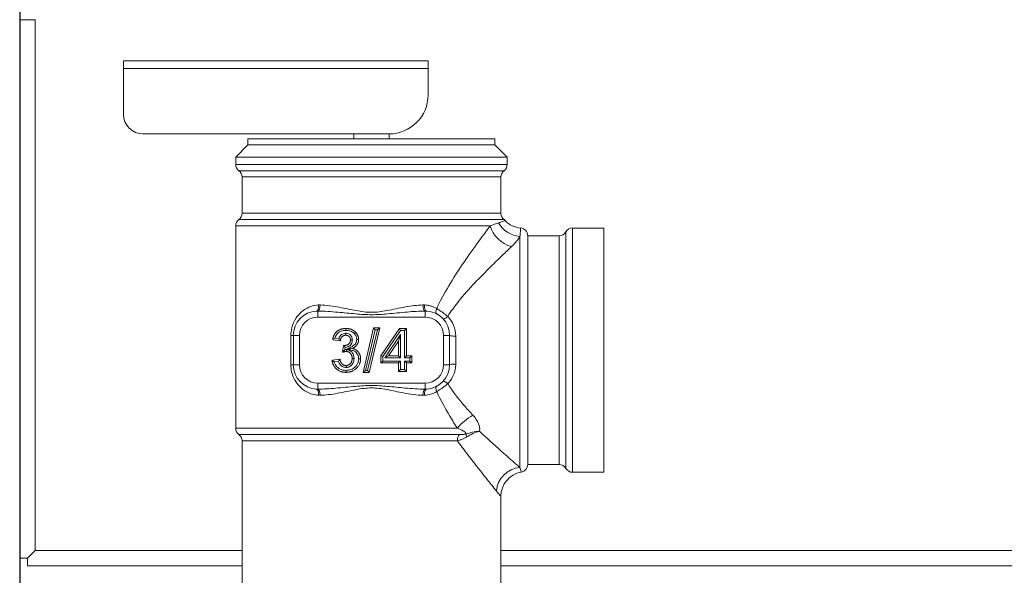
# Model space of a CAD drawing. Header units: millimetres. Extents: x 60394 to 199354, y 20895 to 166073.
# Tile 518 of 565: x 63913 to 64041, y 160544 to 160616. Entities that reach past the tile are written whole.
import ezdxf

# ---------------------------------------------------------------- set-up
doc = ezdxf.new("R2010")
doc.units = ezdxf.units.MM
doc.layers.add('UT_ZARIZENI - ZDROJ TEPLA', color=3, linetype='Continuous', lineweight=35)

msp = doc.modelspace()

# ---------------------------------------------------------------- linework, layer by layer
at = {"color": 8, "ltscale": 0.5}
msp.add_line((63912.85, 162010.53), (63912.85, 159548.65), dxfattribs=at)
at = {"layer": 'UT_ZARIZENI - ZDROJ TEPLA', "lineweight": 13}
for p, q in [((63912.85, 160546.46), (63912.85, 160616.45)), ((63914.85, 160616.45), (63912.85, 160616.45)), ((63914.85, 160616.45), (63914.85, 160616.46)), ((63914.85, 160547.45), (63914.85, 160616.45)), ((63965.96, 160611.13), (63926.34, 160611.13)), ((63926.34, 160610.12), (63926.34, 160611.13)), ((63965.96, 160611.13), (63965.96, 160610.12)), ((63965.96, 160610.12), (63926.34, 160610.12)), ((63926.34, 160610.12), (63926.34, 160604.15)), ((63965.96, 160606.69), (63965.96, 160610.12)), ((63960.88, 160601.61), (63928.88, 160601.61)), ((63956.31, 160600.97), (63956.31, 160601.61)), ((63960.88, 160600.97), (63960.88, 160601.61)), ((63942.53, 160600.18), (63940.94, 160598.59)), ((63942.53, 160600.97), (63974.66, 160600.97)), ((63942.53, 160600.18), (63942.53, 160600.97)), ((63942.53, 160600.18), (63974.66, 160600.18)), ((63974.66, 160600.18), (63974.66, 160600.97)), ((63974.66, 160600.18), (63976.25, 160598.59)), ((63976.25, 160598.59), (63940.94, 160598.59)), ((63940.94, 160597.64), (63940.94, 160598.59)), ((63940.94, 160597.64), (63976.25, 160597.64)), ((63976.25, 160597.64), (63976.25, 160598.59)), ((63975.84, 160596.82), (63941.36, 160596.82)), ((63975.42, 160596.01), (63941.77, 160596.01)), ((63941.77, 160591.29), (63941.77, 160596.01)), ((63975.42, 160591.29), (63975.42, 160596.01)), ((63941.77, 160591.29), (63975.42, 160591.29)), ((63975.84, 160590.47), (63941.36, 160590.47)), ((63974.03, 160589.66), (63940.94, 160589.66)), ((63940.94, 160563.35), (63940.94, 160589.66)), ((63983.88, 160588.88), (63983.88, 160558.14)), ((63984.76, 160589.38), (63984.76, 160557.63)), ((63984.76, 160589.38), (63988.82, 160589.38)), ((63988.82, 160589.38), (63988.82, 160557.63)), ((63977.9, 160558.25), (63977.9, 160588.29)), ((63978.92, 160588.37), (63978.92, 160558.65)), ((63978.92, 160588.37), (63983, 160588.37)), ((63983, 160558.65), (63983, 160588.37)), ((63951.61, 160577.8), (63951.61, 160578.59)), ((63965.58, 160578.59), (63965.58, 160577.8)), ((63951.61, 160577.8), (63965.58, 160577.8)), ((63957.5, 160570.62), (63958.88, 160576.4)), ((63959.08, 160576.14), (63957.82, 160570.88)), ((63958.09, 160570.88), (63959.37, 160576.14)), ((63959.69, 160576.4), (63958.29, 160570.62)), ((63959.08, 160576.14), (63958.88, 160576.4)), ((63958.88, 160576.4), (63959.69, 160576.4)), ((63959.37, 160576.14), (63959.08, 160576.14)), ((63959.37, 160576.14), (63959.69, 160576.4)), ((63959.83, 160572.77), (63962.25, 160576.32)), ((63962.38, 160576.07), (63960.08, 160572.69)), ((63962.38, 160576.07), (63962.25, 160576.32)), ((63962.25, 160576.32), (63963.15, 160576.32)), ((63962.89, 160576.07), (63962.38, 160576.07)), ((63962.89, 160576.07), (63963.15, 160576.32)), ((63962.89, 160572.52), (63962.89, 160576.07)), ((63963.15, 160576.32), (63963.15, 160572.78)), ((63948.44, 160575.41), (63948.11, 160575.41)), ((63948.11, 160575.41), (63948.11, 160571.6)), ((63948.44, 160575.41), (63949.23, 160575.41)), ((63948.44, 160575.41), (63948.44, 160571.6)), ((63949.23, 160571.6), (63949.23, 160575.41)), ((63954.54, 160574.7), (63953.55, 160574.86)), ((63953.86, 160575.07), (63954.34, 160574.99)), ((63960.35, 160572.52), (63962.37, 160575.52)), ((63962.11, 160574.69), (63960.83, 160572.78)), ((63962.37, 160575.52), (63962.11, 160574.69)), ((63962.11, 160572.78), (63962.11, 160574.69)), ((63962.37, 160575.52), (63962.37, 160572.52)), ((63967.96, 160575.41), (63967.96, 160571.6)), ((63968.76, 160575.41), (63967.96, 160575.41)), ((63968.76, 160571.6), (63968.76, 160575.41)), ((63969.55, 160575.32), (63969.55, 160571.69)), ((63954.85, 160573.24), (63954.97, 160574.11)), ((63955.19, 160573.86), (63955.15, 160573.56)), ((63953.47, 160572.2), (63954.5, 160572.33)), ((63954.3, 160572.05), (63953.76, 160571.98)), ((63960.08, 160572.69), (63959.83, 160572.77)), ((63959.83, 160571.84), (63959.83, 160572.77)), ((63960.08, 160572.09), (63959.83, 160571.84)), ((63962.11, 160571.84), (63959.83, 160571.84)), ((63960.08, 160572.69), (63960.08, 160572.09)), ((63960.08, 160572.09), (63962.37, 160572.09)), ((63960.35, 160572.52), (63960.83, 160572.78)), ((63962.37, 160572.52), (63960.35, 160572.52)), ((63960.83, 160572.78), (63962.11, 160572.78)), ((63962.37, 160572.52), (63962.11, 160572.78)), ((63962.37, 160572.09), (63962.11, 160571.84)), ((63962.11, 160570.72), (63962.11, 160571.84)), ((63962.37, 160572.09), (63962.37, 160570.97)), ((63962.89, 160572.52), (63963.15, 160572.78)), ((63963.59, 160572.52), (63962.89, 160572.52)), ((63962.89, 160570.97), (63962.89, 160572.09)), ((63962.89, 160572.09), (63963.59, 160572.09)), ((63962.89, 160572.09), (63963.15, 160571.84)), ((63963.15, 160572.78), (63963.84, 160572.78)), ((63963.15, 160571.84), (63963.15, 160570.72)), ((63963.84, 160571.84), (63963.15, 160571.84)), ((63963.59, 160572.52), (63963.84, 160572.78)), ((63963.59, 160572.09), (63963.59, 160572.52)), ((63963.59, 160572.09), (63963.84, 160571.84)), ((63963.84, 160572.78), (63963.84, 160571.84)), ((63948.44, 160571.6), (63948.11, 160571.6)), ((63948.44, 160571.6), (63949.23, 160571.6)), ((63957.82, 160570.88), (63957.5, 160570.62)), ((63958.29, 160570.62), (63957.5, 160570.62)), ((63957.82, 160570.88), (63958.09, 160570.88)), ((63958.09, 160570.88), (63958.29, 160570.62)), ((63962.37, 160570.97), (63962.11, 160570.72)), ((63963.15, 160570.72), (63962.11, 160570.72)), ((63962.37, 160570.97), (63962.89, 160570.97)), ((63962.89, 160570.97), (63963.15, 160570.72)), ((63968.76, 160571.6), (63967.96, 160571.6)), ((63965.58, 160569.22), (63951.61, 160569.22)), ((63951.61, 160568.43), (63951.61, 160569.22)), ((63965.58, 160568.43), (63965.58, 160569.22)), ((63940.94, 160563.35), (63969.78, 160563.35)), ((63970.04, 160562.53), (63941.36, 160562.53)), ((63969.77, 160561.72), (63941.77, 160561.72)), ((63941.77, 160542.39), (63941.77, 160561.72)), ((63978.92, 160558.65), (63983, 160558.65)), ((63984.76, 160557.63), (63988.82, 160557.63)), ((63975.42, 160542.39), (63975.42, 160554.52)), ((63914.85, 160547.45), (63913.85, 160546.45)), ((63914.85, 160547.45), (63913.85, 160546.46)), ((63941.77, 160547.45), (63914.85, 160547.45)), ((64306.6, 160547.45), (63975.42, 160547.45)), ((63913.85, 160546.46), (63912.85, 160546.46)), ((63913.85, 160546.45), (63913.85, 160545.45)), ((63941.77, 160545.45), (63913.85, 160545.45)), ((64306.58, 160545.45), (63975.42, 160545.45))]:
    msp.add_line(p, q, dxfattribs=at)
for centre, radius, start, end in [((63960.88, 160606.69), 5.08, 270, 0), ((63928.88, 160604.15), 2.54, 180, 270), ((63941.96, 160597.64), 1.02, 180, 233.5764), ((63975.23, 160597.64), 1.02, 306.4236, 0), ((63940.75, 160596.01), 1.02, 0, 53.5764), ((63976.44, 160596.01), 1.02, 126.4236, 180), ((63940.75, 160591.29), 1.02, 306.4236, 0), ((63976.44, 160591.29), 1.02, 180, 233.5764), ((63941.96, 160589.66), 1.02, 126.4236, 180), ((63975.23, 160589.66), 1.02, 43.5299, 53.5764), ((63978.27, 160592.54), 3.18, 223.5299, 264.914), ((63977.9, 160588.37), 1.02, 0, 84.914), ((63983, 160589.38), 1.02, 270, 330), ((63984.76, 160588.37), 1.02, 90, 150), ((63951.61, 160575.41), 3.18, 93.0149, 180), ((63965.58, 160575.41), 3.18, 0, 86.9851), ((63951.61, 160575.41), 2.38, 90, 180), ((63965.58, 160575.41), 2.38, 0, 90), ((63951.61, 160571.6), 3.18, 180, 266.9851), ((63951.61, 160571.6), 2.38, 180, 270), ((63965.58, 160571.6), 2.38, 270, 0), ((63965.58, 160571.6), 3.17, 273.0149, 0), ((63941.96, 160563.35), 1.02, 180, 233.5764), ((63940.75, 160561.72), 1.02, 0, 53.5764), ((63977.9, 160558.65), 1.02, 279.5941, 0), ((63983, 160557.63), 1.02, 30, 90), ((63984.76, 160558.65), 1.02, 210, 270), ((63978.6, 160554.52), 3.17, 99.5941, 180)]:
    msp.add_arc(centre, radius, start, end, dxfattribs=at)
for centre, major_axis, ratio, start_param, end_param in [((63977.9, 160591.25), (-2.86, 1.38), 0.917329, 0.903534, 1.98693), ((63976.81, 160589.66), (-2.38, 2.11), 0.766966, 0.857665, 2.168009), ((63951.4, 160579.38), (0.042, -0.793), 0.389515, 0, 1.550284), ((63951.61, 160579.38), (-0.018, -0.794), 0.378576, 0.059175, 1.579287), ((63965.58, 160579.38), (0.018, -0.794), 0.378576, 4.703898, 6.22401), ((63965.79, 160579.38), (-0.042, -0.793), 0.389515, 4.732901, 6.283185), ((63967.46, 160578.91), (-0.375, -0.7), 0.434656, 4.941404, 6.283185), ((63968.51, 160578.09), (-0.586, -0.535), 0.206526, 0, 1.38437), ((63969.55, 160575.41), (-0.794, 0), 0.114286, 0, 1.570796), ((63969.55, 160571.6), (-0.794, 0), 0.114286, 4.712389, 6.283185), ((63968.51, 160568.93), (-0.586, 0.535), 0.206526, 4.898816, 6.283185), ((63951.4, 160567.64), (0.042, 0.793), 0.389515, 4.732901, 6.283185), ((63951.61, 160567.64), (-0.018, 0.794), 0.378576, 4.703898, 6.22401), ((63965.58, 160567.64), (0.018, 0.794), 0.378576, 0.059175, 1.579287), ((63965.79, 160567.64), (-0.042, 0.793), 0.389515, 0, 1.550284), ((63967.46, 160568.11), (-0.375, 0.7), 0.434656, 0, 1.341782), ((63971.79, 160563.35), (2.52, 1.94), 0.446814, 1.239483, 2.096656), ((63970.44, 160561.72), (0, -1.02), 0.663754, 3.777304, 4.712389), ((63971.42, 160561.89), (0.428, -0.921), 0.286803, 3.679872, 4.213267), ((63977.9, 160555.19), (-2.3, -2.19), 0.930273, 3.989258, 5.487939)]:
    msp.add_ellipse(centre, major_axis=major_axis, ratio=ratio, start_param=start_param, end_param=end_param, dxfattribs=at)
for points, knots in [([(63975.14, 160590.04), (63975.08, 160590.02), (63975.01, 160590), (63974.69, 160589.88), (63974.39, 160589.77), (63974.03, 160589.66)], [1.7904065, 1.7904065, 1.7904065, 1.7904065, 1.8679154, 1.8679154, 2.1625895, 2.1625895, 2.1625895, 2.1625895]), ([(63975.97, 160590.36), (63975.97, 160590.36), (63975.97, 160590.36), (63975.96, 160590.35), (63975.89, 160590.32), (63975.68, 160590.24), (63975.59, 160590.21), (63975.39, 160590.14), (63975.27, 160590.09), (63975.14, 160590.04)], [-0.7069888, -0.7069888, -0.7069888, -0.7069888, -0.685152, -0.685152, -0.3425791, -0.3425791, -0.1712896, -0.1712896, 0, 0, 0, 0]), ([(63974.03, 160589.66), (63973.71, 160589.23), (63973.37, 160588.77), (63972.4, 160587.46), (63971.74, 160586.55), (63969.91, 160583.91), (63968.66, 160582.05), (63967.41, 160579.62), (63967.24, 160579.27), (63967.08, 160578.91)], [-3.357851, -3.357851, -3.357851, -3.357851, -3.093806, -3.093806, -2.650564, -2.650564, -1.88427, -1.88427, -1.759064, -1.759064, -1.759064, -1.759064]), ([(63977.9, 160588.29), (63977.92, 160588.46), (63977.94, 160588.62), (63977.97, 160588.88), (63977.98, 160588.99), (63977.99, 160589.27), (63977.99, 160589.37), (63977.99, 160589.38), (63977.99, 160589.38), (63977.99, 160589.38)], [0, 0, 0, 0, 0.1712896, 0.1712896, 0.3425791, 0.3425791, 0.685152, 0.685152, 0.7069888, 0.7069888, 0.7069888, 0.7069888]), ([(63976.81, 160586.96), (63977.23, 160587.36), (63977.53, 160587.73), (63977.81, 160588.13), (63977.86, 160588.22), (63977.9, 160588.29)], [-2.1625895, -2.1625895, -2.1625895, -2.1625895, -1.8679154, -1.8679154, -1.7904065, -1.7904065, -1.7904065, -1.7904065]), ([(63968.51, 160577.87), (63968.73, 160578.22), (63968.96, 160578.56), (63970.47, 160580.62), (63971.95, 160582.18), (63974.11, 160584.38), (63974.89, 160585.13), (63976.03, 160586.23), (63976.43, 160586.61), (63976.81, 160586.96)], [1.739679, 1.739679, 1.739679, 1.739679, 1.88427, 1.88427, 2.650564, 2.650564, 3.093806, 3.093806, 3.357851, 3.357851, 3.357851, 3.357851]), ([(63951.71, 160579.38), (63951.01, 160579.34), (63950.34, 160579.1), (63949.4, 160578.43), (63949.07, 160578.09), (63948.55, 160577.31), (63948.35, 160576.86), (63948.15, 160576.07), (63948.11, 160575.74), (63948.11, 160575.41)], [-0.6420783, -0.6420783, -0.6420783, -0.6420783, -0.4039594, -0.4039594, -0.2475312, -0.2475312, -0.0984405, -0.0984405, 0, 0, 0, 0]), ([(63951.61, 160578.59), (63952.47, 160578.58), (63953.35, 160578.51), (63955, 160578.37), (63955.76, 160578.29), (63957.21, 160578.16), (63957.9, 160578.11), (63958.6, 160578.11), (63959.3, 160578.11), (63959.99, 160578.16), (63961.53, 160578.3), (63962.39, 160578.39), (63964.02, 160578.53), (63964.81, 160578.58), (63965.58, 160578.59)], [0, 0, 0, 0, 0.277726, 0.277726, 0.513757, 0.513757, 0.722326, 0.722326, 0.722326, 0.930895, 0.930895, 1.19566, 1.19566, 1.444652, 1.444652, 1.444652, 1.444652]), ([(63965.28, 160579.38), (63964.55, 160579.36), (63963.79, 160579.26), (63962.23, 160578.98), (63961.41, 160578.8), (63959.93, 160578.52), (63959.27, 160578.42), (63958.6, 160578.42), (63957.93, 160578.42), (63957.27, 160578.52), (63955.88, 160578.78), (63955.15, 160578.94), (63953.58, 160579.23), (63952.73, 160579.36), (63951.91, 160579.38)], [-1.444652, -1.444652, -1.444652, -1.444652, -1.19566, -1.19566, -0.930895, -0.930895, -0.722326, -0.722326, -0.722326, -0.513757, -0.513757, -0.277726, -0.277726, 0, 0, 0, 0]), ([(63967.08, 160578.91), (63966.95, 160578.98), (63966.83, 160579.04), (63966.57, 160579.15), (63966.44, 160579.2), (63966.31, 160579.24), (63966.17, 160579.27), (63966.04, 160579.31), (63965.76, 160579.35), (63965.62, 160579.37), (63965.48, 160579.38)], [-0.1919341, -0.1919341, -0.1919341, -0.1919341, -0.1439506, -0.1439506, -0.0959671, -0.0959671, -0.0959671, -0.0479835, -0.0479835, 0, 0, 0, 0]), ([(63968.51, 160577.87), (63968.36, 160578.01), (63968.19, 160578.15), (63967.83, 160578.43), (63967.63, 160578.56), (63967.32, 160578.77), (63967.19, 160578.84), (63967.08, 160578.91)], [0, 0, 0, 0, 0.0487823, 0.0487823, 0.1030378, 0.1030378, 0.1369475, 0.1369475, 0.1369475, 0.1369475]), ([(63969.55, 160575.32), (63969.55, 160575.81), (63969.45, 160576.29), (63969.09, 160577.15), (63968.83, 160577.54), (63968.51, 160577.87)], [-0.2969584, -0.2969584, -0.2969584, -0.2969584, -0.1442142, -0.1442142, 0, 0, 0, 0]), ([(63955.27, 160576.07), (63955.21, 160576.07), (63955.14, 160576.07), (63954.9, 160576.04), (63954.72, 160576), (63954.45, 160575.88), (63954.36, 160575.82), (63954.27, 160575.75), (63954.18, 160575.68), (63954.11, 160575.6), (63953.96, 160575.37), (63953.9, 160575.22), (63953.86, 160575.07)], [-0.2143265, -0.2143265, -0.2143265, -0.2143265, -0.1945431, -0.1945431, -0.1407709, -0.1407709, -0.1071632, -0.1071632, -0.1071632, -0.0735556, -0.0735556, -0.026288, -0.026288, -0.026288, -0.026288]), ([(63954.34, 160574.99), (63954.38, 160575.12), (63954.44, 160575.25), (63954.63, 160575.49), (63954.77, 160575.59), (63955.03, 160575.68), (63955.14, 160575.7), (63955.24, 160575.7)], [-0.4321781, -0.4321781, -0.4321781, -0.4321781, -0.3909551, -0.3909551, -0.3401611, -0.3401611, -0.3084148, -0.3084148, -0.3084148, -0.3084148]), ([(63955.24, 160575.7), (63955.33, 160575.7), (63955.42, 160575.69), (63955.67, 160575.62), (63955.81, 160575.53), (63956, 160575.3), (63956.06, 160575.19), (63956.1, 160574.99), (63956.11, 160574.91), (63956.11, 160574.83)], [-0.3084147, -0.3084147, -0.3084147, -0.3084147, -0.2815923, -0.2815923, -0.2323431, -0.2323431, -0.1944591, -0.1944591, -0.1707816, -0.1707816, -0.1707816, -0.1707816]), ([(63956.35, 160575.65), (63956.29, 160575.72), (63956.21, 160575.78), (63956.05, 160575.89), (63955.96, 160575.94), (63955.77, 160576.01), (63955.68, 160576.03), (63955.48, 160576.06), (63955.38, 160576.07), (63955.27, 160576.07)], [-0.3339151, -0.3339151, -0.3339151, -0.3339151, -0.3046517, -0.3046517, -0.2741208, -0.2741208, -0.245451, -0.245451, -0.2143265, -0.2143265, -0.2143265, -0.2143265]), ([(63956.54, 160575.82), (63956.52, 160575.81), (63956.51, 160575.79), (63956.48, 160575.76), (63956.46, 160575.75), (63956.43, 160575.72), (63956.42, 160575.7), (63956.38, 160575.68), (63956.37, 160575.66), (63956.35, 160575.65)], [0, 0, 0, 0, 0.25, 0.25, 0.5, 0.5, 0.75, 0.75, 1, 1, 1, 1]), ([(63956.68, 160574.89), (63956.68, 160574.96), (63956.67, 160575.03), (63956.64, 160575.17), (63956.62, 160575.24), (63956.59, 160575.3), (63956.56, 160575.37), (63956.53, 160575.43), (63956.45, 160575.54), (63956.4, 160575.6), (63956.35, 160575.65)], [-0.08399176, -0.08399176, -0.08399176, -0.08399176, -0.06299382, -0.06299382, -0.04199588, -0.04199588, -0.04199588, -0.02096742, -0.02096742, 0.00006104, 0.00006104, 0.00006104, 0.00006104]), ([(63953.86, 160575.07), (63953.81, 160575.04), (63953.75, 160575), (63953.65, 160574.93), (63953.6, 160574.9), (63953.55, 160574.86)], [0, 0, 0, 0, 0.02265697, 0.02265697, 0.04505275, 0.04505275, 0.04505275, 0.04505275]), ([(63954.34, 160574.99), (63954.37, 160574.94), (63954.4, 160574.89), (63954.48, 160574.77), (63954.52, 160574.72), (63954.54, 160574.7)], [-0.01396731, -0.01396731, -0.01396731, -0.01396731, -0.00843035, -0.00843035, 0, 0, 0, 0]), ([(63956.11, 160574.83), (63956.11, 160574.75), (63956.1, 160574.68), (63956.06, 160574.49), (63956.01, 160574.37), (63955.89, 160574.2), (63955.83, 160574.13), (63955.76, 160574.08), (63955.7, 160574.02), (63955.62, 160573.98), (63955.43, 160573.9), (63955.31, 160573.88), (63955.19, 160573.86)], [-0.1707816, -0.1707816, -0.1707816, -0.1707816, -0.1481881, -0.1481881, -0.1117929, -0.1117929, -0.0853908, -0.0853908, -0.0853908, -0.0589886, -0.0589886, -0.0230391, -0.0230391, -0.0230391, -0.0230391]), ([(63955.4, 160573.62), (63955.44, 160573.64), (63955.48, 160573.66), (63955.61, 160573.73), (63955.69, 160573.77), (63955.84, 160573.86), (63955.92, 160573.9), (63956.13, 160574.01), (63956.24, 160574.09), (63956.43, 160574.26), (63956.5, 160574.34), (63956.59, 160574.5), (63956.63, 160574.58), (63956.66, 160574.7), (63956.67, 160574.75), (63956.67, 160574.83), (63956.68, 160574.86), (63956.68, 160574.89)], [-0.2753069, -0.2753069, -0.2753069, -0.2753069, -0.2608184, -0.2608184, -0.2336689, -0.2336689, -0.2065193, -0.2065193, -0.1647508, -0.1647508, -0.1326212, -0.1326212, -0.1079062, -0.1079062, -0.0939472, -0.0939472, -0.0839918, -0.0839918, -0.0839918, -0.0839918]), ([(63955.15, 160573.56), (63955.1, 160573.51), (63955.05, 160573.46), (63954.92, 160573.32), (63954.87, 160573.26), (63954.85, 160573.24)], [-0.01695068, -0.01695068, -0.01695068, -0.01695068, -0.01002285, -0.01002285, 0, 0, 0, 0]), ([(63955.19, 160573.86), (63955.15, 160573.9), (63955.11, 160573.94), (63955.04, 160574.02), (63955, 160574.07), (63954.97, 160574.11)], [0, 0, 0, 0, 0.02067919, 0.02067919, 0.04185984, 0.04185984, 0.04185984, 0.04185984]), ([(63955.34, 160573.57), (63955.41, 160573.57), (63955.47, 160573.56), (63955.74, 160573.51), (63955.93, 160573.39), (63956.18, 160573.1), (63956.26, 160572.94), (63956.32, 160572.66), (63956.33, 160572.55), (63956.33, 160572.44)], [-0.5065457, -0.5065457, -0.5065457, -0.5065457, -0.48599, -0.48599, -0.423848, -0.423848, -0.3710772, -0.3710772, -0.3380954, -0.3380954, -0.3380954, -0.3380954]), ([(63955.4, 160573.62), (63955.61, 160573.65), (63955.82, 160573.68), (63956.07, 160573.71), (63956.09, 160573.72), (63956.12, 160573.72)], [-0.07752592, -0.07752592, -0.07752592, -0.07752592, -0.00954101, -0.00954101, 0, 0, 0, 0]), ([(63956.92, 160572.39), (63956.92, 160572.45), (63956.92, 160572.51), (63956.9, 160572.65), (63956.88, 160572.73), (63956.82, 160572.91), (63956.76, 160573.01), (63956.7, 160573.09), (63956.63, 160573.18), (63956.55, 160573.25), (63956.35, 160573.39), (63956.23, 160573.44), (63956.01, 160573.49), (63955.92, 160573.51), (63955.74, 160573.54), (63955.65, 160573.56), (63955.51, 160573.59), (63955.46, 160573.6), (63955.4, 160573.62)], [-0.1497731, -0.1497731, -0.1497731, -0.1497731, -0.1325665, -0.1325665, -0.1072155, -0.1072155, -0.0748866, -0.0748866, -0.0748866, -0.0425576, -0.0425576, -0.0024976, -0.0024976, 0.0245507, 0.0245507, 0.051599, 0.051599, 0.0686486, 0.0686486, 0.0686486, 0.0686486]), ([(63953.76, 160571.98), (63953.71, 160572.02), (63953.66, 160572.05), (63953.54, 160572.14), (63953.49, 160572.19), (63953.47, 160572.2)], [-0.01466241, -0.01466241, -0.01466241, -0.01466241, -0.00856843, -0.00856843, 0, 0, 0, 0]), ([(63953.76, 160571.98), (63953.78, 160571.91), (63953.81, 160571.83), (63953.93, 160571.56), (63954.06, 160571.38), (63954.41, 160571.08), (63954.63, 160570.97), (63955.01, 160570.89), (63955.15, 160570.88), (63955.3, 160570.88)], [-0.602194, -0.602194, -0.602194, -0.602194, -0.5788659, -0.5788659, -0.5123007, -0.5123007, -0.4414894, -0.4414894, -0.3972324, -0.3972324, -0.3972324, -0.3972324]), ([(63954.3, 160572.05), (63954.33, 160572.1), (63954.36, 160572.14), (63954.43, 160572.24), (63954.47, 160572.28), (63954.5, 160572.33)], [0, 0, 0, 0, 0.02119308, 0.02119308, 0.04294039, 0.04294039, 0.04294039, 0.04294039]), ([(63955.29, 160571.26), (63955.27, 160571.26), (63955.24, 160571.26), (63955.07, 160571.27), (63954.93, 160571.31), (63954.72, 160571.43), (63954.64, 160571.49), (63954.57, 160571.57), (63954.5, 160571.64), (63954.44, 160571.72), (63954.36, 160571.88), (63954.32, 160571.97), (63954.3, 160572.05)], [-0.1621304, -0.1621304, -0.1621304, -0.1621304, -0.1534693, -0.1534693, -0.1109155, -0.1109155, -0.0810652, -0.0810652, -0.0810652, -0.0512148, -0.0512148, -0.0253447, -0.0253447, -0.0253447, -0.0253447]), ([(63956.33, 160572.44), (63956.33, 160572.33), (63956.32, 160572.22), (63956.26, 160571.93), (63956.18, 160571.76), (63955.95, 160571.48), (63955.8, 160571.37), (63955.52, 160571.27), (63955.41, 160571.26), (63955.29, 160571.26)], [-0.3380954, -0.3380954, -0.3380954, -0.3380954, -0.3050348, -0.3050348, -0.2502703, -0.2502703, -0.1960304, -0.1960304, -0.1621304, -0.1621304, -0.1621304, -0.1621304]), ([(63955.3, 160570.88), (63955.46, 160570.88), (63955.62, 160570.89), (63955.99, 160570.99), (63956.2, 160571.09), (63956.57, 160571.41), (63956.74, 160571.62), (63956.9, 160572.04), (63956.92, 160572.22), (63956.92, 160572.39)], [-0.3972324, -0.3972324, -0.3972324, -0.3972324, -0.3499298, -0.3499298, -0.2823064, -0.2823064, -0.2027297, -0.2027297, -0.1497731, -0.1497731, -0.1497731, -0.1497731]), ([(63948.11, 160571.6), (63948.11, 160570.99), (63948.26, 160570.38), (63948.7, 160569.45), (63948.94, 160569.1), (63949.22, 160568.81), (63949.5, 160568.51), (63949.82, 160568.26), (63950.65, 160567.82), (63951.17, 160567.67), (63951.71, 160567.64)], [-0.6420783, -0.6420783, -0.6420783, -0.6420783, -0.4574947, -0.4574947, -0.3210391, -0.3210391, -0.3210391, -0.1845836, -0.1845836, 0, 0, 0, 0]), ([(63968.51, 160569.15), (63968.75, 160569.39), (63968.95, 160569.67), (63969.29, 160570.29), (63969.41, 160570.64), (63969.53, 160571.23), (63969.55, 160571.46), (63969.55, 160571.69)], [-0.2969671, -0.2969671, -0.2969671, -0.2969671, -0.1902002, -0.1902002, -0.0731539, -0.0731539, 0, 0, 0, 0]), ([(63965.58, 160568.43), (63964.73, 160568.44), (63963.84, 160568.5), (63962.2, 160568.65), (63961.44, 160568.73), (63959.98, 160568.86), (63959.29, 160568.91), (63958.59, 160568.91), (63957.9, 160568.91), (63957.21, 160568.86), (63955.66, 160568.72), (63954.8, 160568.63), (63953.17, 160568.49), (63952.38, 160568.44), (63951.61, 160568.43)], [0, 0, 0, 0, 0.277726, 0.277726, 0.513757, 0.513757, 0.722326, 0.722326, 0.722326, 0.930895, 0.930895, 1.19566, 1.19566, 1.444652, 1.444652, 1.444652, 1.444652]), ([(63951.91, 160567.64), (63952.65, 160567.65), (63953.4, 160567.76), (63954.97, 160568.04), (63955.79, 160568.22), (63957.27, 160568.5), (63957.93, 160568.6), (63958.59, 160568.6), (63959.26, 160568.6), (63959.92, 160568.5), (63961.31, 160568.24), (63962.04, 160568.08), (63963.62, 160567.78), (63964.46, 160567.66), (63965.28, 160567.64)], [-1.444652, -1.444652, -1.444652, -1.444652, -1.19566, -1.19566, -0.930895, -0.930895, -0.722326, -0.722326, -0.722326, -0.513757, -0.513757, -0.277726, -0.277726, 0, 0, 0, 0]), ([(63965.48, 160567.64), (63965.77, 160567.66), (63966.05, 160567.71), (63966.58, 160567.86), (63966.84, 160567.97), (63967.08, 160568.11)], [-0.1919341, -0.1919341, -0.1919341, -0.1919341, -0.094639, -0.094639, 0, 0, 0, 0]), ([(63967.08, 160568.11), (63967.24, 160568.2), (63967.41, 160568.31), (63967.79, 160568.56), (63967.98, 160568.7), (63968.29, 160568.95), (63968.4, 160569.05), (63968.51, 160569.15)], [0, 0, 0, 0, 0.0474919, 0.0474919, 0.1025414, 0.1025414, 0.1369474, 0.1369474, 0.1369474, 0.1369474]), ([(63967.08, 160568.11), (63967.59, 160566.98), (63968.19, 160565.92), (63969.12, 160564.38), (63969.45, 160563.85), (63969.78, 160563.35)], [-0.6099246, -0.6099246, -0.6099246, -0.6099246, -0.2129417, -0.2129417, 0, 0, 0, 0]), ([(63971.79, 160565.04), (63971.4, 160565.46), (63971.01, 160565.9), (63969.88, 160567.22), (63969.14, 160568.15), (63968.51, 160569.15)], [0, 0, 0, 0, 0.2129417, 0.2129417, 0.6293931, 0.6293931, 0.6293931, 0.6293931]), ([(63972.65, 160562.96), (63972.65, 160562.99), (63972.66, 160563.02), (63972.69, 160563.34), (63972.64, 160563.65), (63972.37, 160564.32), (63972.11, 160564.7), (63971.79, 160565.04)], [-6.9599357, -6.9599357, -6.9599357, -6.9599357, -6.9464054, -6.9464054, -6.8064401, -6.8064401, -6.6314835, -6.6314835, -6.6314835, -6.6314835]), ([(63969.78, 160563.35), (63970.05, 160563.25), (63970.29, 160563.14), (63970.63, 160562.94), (63970.76, 160562.86), (63970.88, 160562.72), (63970.91, 160562.67), (63970.91, 160562.62)], [6.6314835, 6.6314835, 6.6314835, 6.6314835, 6.8064401, 6.8064401, 6.9464054, 6.9464054, 7.0303154, 7.0303154, 7.0303154, 7.0303154]), ([(63972.65, 160562.96), (63972.34, 160562.94), (63972.03, 160562.89), (63971.45, 160562.77), (63971.17, 160562.7), (63970.91, 160562.62)], [-0.0006477, -0.0006477, -0.0006477, -0.0006477, 0.0645211, 0.0645211, 0.1296899, 0.1296899, 0.1296899, 0.1296899]), ([(63970.98, 160562.23), (63971.23, 160562.38), (63971.51, 160562.53), (63972.07, 160562.78), (63972.36, 160562.88), (63972.65, 160562.96)], [-0.1296899, -0.1296899, -0.1296899, -0.1296899, -0.0645211, -0.0645211, 0.0006477, 0.0006477, 0.0006477, 0.0006477]), ([(63977.9, 160558.25), (63977.7, 160558.42), (63977.46, 160558.63), (63976.86, 160559.17), (63976.47, 160559.51), (63975.26, 160560.59), (63974.34, 160561.41), (63973.12, 160562.52), (63972.89, 160562.74), (63972.65, 160562.96)], [13.913767, 13.913767, 13.913767, 13.913767, 14.149552, 14.149552, 14.44225, 14.44225, 14.984888, 14.984888, 15.113684, 15.113684, 15.113684, 15.113684]), ([(63969.77, 160561.72), (63969.86, 160561.74), (63969.95, 160561.77), (63970.17, 160561.84), (63970.3, 160561.89), (63970.54, 160562), (63970.65, 160562.05), (63970.83, 160562.14), (63970.91, 160562.18), (63970.98, 160562.23)], [0, 0, 0, 0, 0.0305804, 0.0305804, 0.0698044, 0.0698044, 0.0999766, 0.0999766, 0.1188342, 0.1188342, 0.1188342, 0.1188342]), ([(63969.77, 160561.72), (63970.19, 160561.14), (63970.61, 160560.59), (63971.84, 160558.98), (63972.61, 160558), (63973.63, 160556.71), (63973.96, 160556.3), (63974.47, 160555.66), (63974.67, 160555.4), (63974.84, 160555.19)], [-15.249287, -15.249287, -15.249287, -15.249287, -14.984888, -14.984888, -14.44225, -14.44225, -14.149552, -14.149552, -13.913767, -13.913767, -13.913767, -13.913767]), ([(63970.91, 160562.62), (63970.87, 160562.61), (63970.82, 160562.6), (63970.7, 160562.58), (63970.63, 160562.57), (63970.46, 160562.55), (63970.36, 160562.54), (63970.19, 160562.53), (63970.11, 160562.53), (63970.04, 160562.53)], [-0.1188342, -0.1188342, -0.1188342, -0.1188342, -0.0999766, -0.0999766, -0.0698044, -0.0698044, -0.0305804, -0.0305804, 0, 0, 0, 0]), ([(63978.07, 160557.65), (63978.07, 160557.65), (63978.06, 160557.7), (63978, 160557.89), (63977.96, 160558.04), (63977.9, 160558.25)], [0.5352723, 0.5352723, 0.5352723, 0.5352723, 0.7978734, 0.7978734, 1.0708601, 1.0708601, 1.0708601, 1.0708601]), ([(63974.84, 160555.19), (63975.03, 160554.95), (63975.18, 160554.78), (63975.38, 160554.57), (63975.42, 160554.52), (63975.42, 160554.52)], [-1.0708601, -1.0708601, -1.0708601, -1.0708601, -0.7978734, -0.7978734, -0.5352723, -0.5352723, -0.5352723, -0.5352723])]:
    msp.add_open_spline(points, degree=3, knots=knots, dxfattribs=at)
for points, degree in [([(63951.44, 160578.58), (63951.5, 160578.59), (63951.56, 160578.59), (63951.61, 160578.59)], 3), ([(63951.91, 160579.38), (63951.85, 160579.38), (63951.78, 160579.38), (63951.71, 160579.38)], 3), ([(63965.48, 160579.38), (63965.41, 160579.38), (63965.35, 160579.38), (63965.28, 160579.38)], 3), ([(63965.58, 160578.59), (63965.64, 160578.59), (63965.69, 160578.59), (63965.75, 160578.58)], 3), ([(63953.55, 160574.86), (63953.65, 160575.37), (63954.07, 160575.98), (63954.81, 160576.32), (63955.27, 160576.32)], 2), ([(63955.24, 160575.44), (63955.24, 160575.7)], 1), ([(63955.27, 160576.32), (63955.27, 160576.07)], 1), ([(63955.27, 160576.32), (63956.06, 160576.32), (63956.54, 160575.82)], 2), ([(63956.54, 160575.82), (63956.93, 160575.41), (63956.93, 160574.89)], 2), ([(63955.24, 160575.44), (63954.97, 160575.44), (63954.58, 160575.06), (63954.54, 160574.7)], 2), ([(63954.97, 160574.11), (63955.4, 160574.1), (63955.86, 160574.5), (63955.86, 160574.83)], 2), ([(63955.86, 160574.83), (63955.86, 160575.11), (63955.52, 160575.44), (63955.24, 160575.44)], 2), ([(63955.86, 160574.83), (63956.11, 160574.83)], 1), ([(63956.93, 160574.89), (63956.93, 160574.16), (63956.12, 160573.72)], 2), ([(63956.93, 160574.89), (63956.68, 160574.89)], 1), ([(63955.34, 160573.32), (63955.13, 160573.32), (63954.85, 160573.24)], 2), ([(63955.15, 160573.56), (63955.21, 160573.57), (63955.27, 160573.57), (63955.34, 160573.57)], 3), ([(63955.34, 160573.32), (63955.34, 160573.57)], 1), ([(63956.08, 160572.44), (63956.08, 160572.84), (63955.65, 160573.32), (63955.34, 160573.32)], 2), ([(63956.12, 160573.72), (63956.61, 160573.62), (63957.18, 160572.9), (63957.18, 160572.39)], 2), ([(63955.3, 160570.62), (63954.54, 160570.62), (63953.55, 160571.49), (63953.47, 160572.2)], 2), ([(63954.5, 160572.33), (63954.55, 160571.93), (63954.99, 160571.51), (63955.29, 160571.51)], 2), ([(63955.29, 160571.51), (63955.63, 160571.51), (63956.08, 160572.01), (63956.08, 160572.44)], 2), ([(63957.18, 160572.39), (63957.18, 160571.66), (63956.1, 160570.62), (63955.3, 160570.62)], 2), ([(63956.08, 160572.44), (63956.33, 160572.44)], 1), ([(63957.18, 160572.39), (63956.92, 160572.39)], 1), ([(63955.29, 160571.51), (63955.29, 160571.26)], 1), ([(63955.3, 160570.62), (63955.3, 160570.88)], 1), ([(63951.61, 160568.43), (63951.56, 160568.43), (63951.5, 160568.43), (63951.44, 160568.43)], 3), ([(63965.75, 160568.43), (63965.69, 160568.43), (63965.64, 160568.43), (63965.58, 160568.43)], 3), ([(63951.71, 160567.64), (63951.78, 160567.64), (63951.85, 160567.64), (63951.91, 160567.64)], 3), ([(63965.28, 160567.64), (63965.35, 160567.64), (63965.41, 160567.64), (63965.48, 160567.64)], 3)]:
    msp.add_open_spline(points, degree=degree, dxfattribs=at)

doc.saveas('drawing.dxf')
